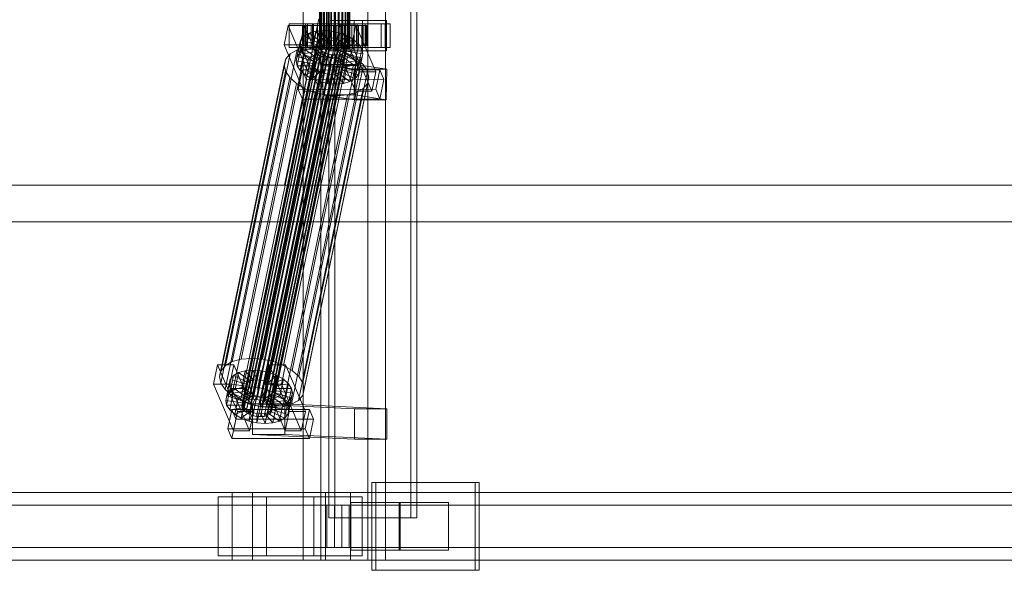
# Model space of a CAD drawing. Header units: millimetres. Extents: x -2233 to 61924, y -68080 to 6847.
# Tile 485 of 656: x 18068 to 18650, y -18456 to -18130. Entities that reach past the tile are written whole.
import ezdxf

# ---------------------------------------------------------------- set-up
doc = ezdxf.new("R2010")
doc.units = ezdxf.units.MM
doc.layers.add('superior_C02', color=7, linetype='Continuous', lineweight=0)

msp = doc.modelspace()

# ---------------------------------------------------------------- linework, layer by layer
at = {"layer": 'superior_C02'}
for p, q in [((18235.837, -17550), (18235.837, -18450)), ((18246.269, -18450), (18246.269, -17550)), ((18274.019, -18450), (18274.019, -17550)), ((18284.451, -17550), (18284.451, -18450)), ((18250.979, -17575), (18250.979, -18425)), ((18254.556, -18425), (18254.556, -17575)), ((18299.47, -18425), (18299.47, -17575)), ((18303.047, -17575), (18303.047, -18425)), ((18245.488, -18148), (18245.488, -17852)), ((18245.699, -18148), (18245.699, -17852)), ((18245.889, -18148), (18245.889, -17852)), ((18246.509, -18148), (18246.509, -17852)), ((18246.876, -18148), (18246.876, -17852)), ((18247.862, -18148), (18247.862, -17852)), ((18248.382, -18148), (18248.382, -17852)), ((18249.666, -18148), (18249.666, -17852)), ((18250.303, -18148), (18250.303, -17852)), ((18251.798, -18148), (18251.798, -17852)), ((18252.508, -18148), (18252.508, -17852)), ((18254.113, -18148), (18254.113, -17852)), ((18254.848, -18148), (18254.848, -17852)), ((18256.453, -18148), (18256.453, -17852)), ((18257.163, -18148), (18257.163, -17852)), ((18258.658, -18148), (18258.658, -17852)), ((18259.295, -18148), (18259.295, -17852)), ((18260.579, -18148), (18260.579, -17852)), ((18261.099, -18148), (18261.099, -17852)), ((18262.084, -18148), (18262.084, -17852)), ((18262.452, -18148), (18262.452, -17852)), ((18263.071, -17852), (18263.071, -18148)), ((18263.262, -18148), (18263.262, -17852)), ((18263.473, -18148), (18263.473, -17852)), ((18245.131, -18130), (18224.729, -18228.298)), ((18226.507, -18228.298), (18246.91, -18130)), ((18270.881, -18131), (18251.79, -18131)), ((18251.79, -18131), (18251.79, -18149)), ((18265.977, -18131), (18251.79, -18131)), ((18265.977, -18149), (18265.977, -18131)), ((18265.977, -18131), (18285.068, -18131)), ((18270.881, -18149), (18270.881, -18131)), ((18270.881, -18131), (18285.068, -18131)), ((18285.068, -18131), (18285.068, -18149)), ((18226.891, -18133.859), (18224.511, -18145.327)), ((18236.437, -18133.847), (18226.891, -18133.859)), ((18238.642, -18161.391), (18226.891, -18133.859)), ((18237.125, -18133), (18227.58, -18133)), ((18227.58, -18133), (18227.58, -18147)), ((18241.886, -18133), (18227.58, -18133)), ((18234.057, -18145.315), (18236.437, -18133.847)), ((18235.942, -18134), (18235.496, -18134)), ((18235.496, -18134), (18245.488, -18134)), ((18235.496, -18146), (18235.496, -18134)), ((18235.496, -18134), (18236.344, -18134)), ((18237.652, -18134), (18235.942, -18134)), ((18235.942, -18134), (18245.699, -18134)), ((18235.942, -18146), (18235.942, -18134)), ((18236.344, -18134), (18245.889, -18134)), ((18236.344, -18146), (18236.344, -18134)), ((18236.344, -18134), (18238.428, -18134)), ((18236.437, -18133.847), (18248.187, -18161.379)), ((18237.125, -18147), (18237.125, -18133)), ((18237.125, -18133), (18251.432, -18133)), ((18240.508, -18134), (18237.652, -18134)), ((18237.652, -18134), (18246.509, -18134)), ((18237.652, -18146), (18237.652, -18134)), ((18284.245, -18133), (18238.426, -18133)), ((18238.426, -18133), (18238.426, -18147)), ((18241.407, -18133), (18238.426, -18133)), ((18238.428, -18134), (18246.876, -18134)), ((18238.428, -18146), (18238.428, -18134)), ((18238.428, -18134), (18241.605, -18134)), ((18243.21, -18137.325), (18239.301, -18138.419)), ((18244.316, -18134), (18240.508, -18134)), ((18240.508, -18134), (18247.862, -18134)), ((18240.508, -18146), (18240.508, -18134)), ((18241.17, -18147.155), (18243.21, -18137.325)), ((18241.407, -18147), (18241.407, -18133)), ((18241.407, -18133), (18287.225, -18133)), ((18241.605, -18134), (18248.382, -18134)), ((18241.605, -18146), (18241.605, -18134)), ((18241.605, -18134), (18245.66, -18134)), ((18241.886, -18147), (18241.886, -18133)), ((18241.886, -18133), (18251.432, -18133)), ((18247.746, -18136.948), (18243.21, -18137.325)), ((18243.21, -18137.325), (18248.046, -18142.862)), ((18248.817, -18134), (18244.316, -18134)), ((18244.316, -18134), (18249.666, -18134)), ((18244.316, -18146), (18244.316, -18134)), ((18245.488, -18134), (18245.699, -18134)), ((18245.488, -18134), (18245.488, -18146)), ((18245.889, -18134), (18245.488, -18134)), ((18245.66, -18134), (18250.303, -18134)), ((18245.66, -18146), (18245.66, -18134)), ((18245.66, -18134), (18250.316, -18134)), ((18245.699, -18134), (18246.509, -18134)), ((18245.699, -18134), (18245.699, -18146)), ((18245.706, -18146.777), (18247.746, -18136.948)), ((18245.889, -18134), (18245.889, -18146)), ((18246.876, -18134), (18245.889, -18134)), ((18246.509, -18134), (18247.862, -18134)), ((18246.509, -18134), (18246.509, -18146)), ((18246.876, -18134), (18246.876, -18146)), ((18248.382, -18134), (18246.876, -18134)), ((18252.599, -18137.313), (18247.746, -18136.948)), ((18247.746, -18136.948), (18250.194, -18142.683)), ((18247.862, -18134), (18249.666, -18134)), ((18247.862, -18134), (18247.862, -18146)), ((18248.382, -18134), (18248.382, -18146)), ((18250.303, -18134), (18248.382, -18134)), ((18253.704, -18134), (18248.817, -18134)), ((18248.817, -18134), (18251.798, -18134)), ((18248.817, -18146), (18248.817, -18134)), ((18249.666, -18134), (18251.798, -18134)), ((18249.666, -18134), (18249.666, -18146)), ((18250.303, -18134), (18250.303, -18146)), ((18252.508, -18134), (18250.303, -18134)), ((18250.316, -18134), (18252.508, -18134)), ((18250.316, -18146), (18250.316, -18134)), ((18250.316, -18134), (18255.256, -18134)), ((18250.558, -18147.143), (18252.599, -18137.313)), ((18251.432, -18133), (18251.432, -18147)), ((18251.798, -18134), (18254.113, -18134)), ((18251.798, -18134), (18251.798, -18146)), ((18252.599, -18137.313), (18252.493, -18142.856)), ((18252.508, -18134), (18252.508, -18146)), ((18254.848, -18134), (18252.508, -18134)), ((18257.437, -18138.396), (18252.599, -18137.313)), ((18258.644, -18134), (18253.704, -18134)), ((18253.704, -18134), (18254.113, -18134)), ((18253.704, -18146), (18253.704, -18134)), ((18254.113, -18134), (18256.453, -18134)), ((18254.113, -18134), (18254.113, -18146)), ((18255.256, -18134), (18254.848, -18134)), ((18254.848, -18134), (18254.848, -18146)), ((18257.163, -18134), (18254.848, -18134)), ((18257.437, -18133.821), (18255.057, -18145.289)), ((18255.256, -18146), (18255.256, -18134)), ((18255.256, -18134), (18260.143, -18134)), ((18258.644, -18134), (18256.453, -18134)), ((18256.453, -18134), (18258.658, -18134)), ((18256.453, -18134), (18256.453, -18146)), ((18260.143, -18134), (18257.163, -18134)), ((18257.163, -18134), (18257.163, -18146)), ((18259.295, -18134), (18257.163, -18134)), ((18266.982, -18133.809), (18257.437, -18133.821)), ((18269.187, -18161.353), (18257.437, -18133.821)), ((18267.671, -18133), (18258.125, -18133)), ((18258.125, -18133), (18258.125, -18147)), ((18272.432, -18133), (18258.125, -18133)), ((18263.301, -18134), (18258.644, -18134)), ((18258.644, -18146), (18258.644, -18134)), ((18263.301, -18134), (18258.658, -18134)), ((18258.658, -18134), (18260.579, -18134)), ((18258.658, -18134), (18258.658, -18146)), ((18264.645, -18134), (18259.295, -18134)), ((18259.295, -18134), (18259.295, -18146)), ((18261.099, -18134), (18259.295, -18134)), ((18260.143, -18146), (18260.143, -18134)), ((18260.143, -18134), (18264.645, -18134)), ((18267.356, -18134), (18260.579, -18134)), ((18260.579, -18134), (18262.084, -18134)), ((18260.579, -18134), (18260.579, -18146)), ((18268.453, -18134), (18261.099, -18134)), ((18261.099, -18134), (18261.099, -18146)), ((18262.452, -18134), (18261.099, -18134)), ((18270.533, -18134), (18262.084, -18134)), ((18262.084, -18134), (18263.071, -18134)), ((18262.084, -18134), (18262.084, -18146)), ((18271.309, -18134), (18262.452, -18134)), ((18262.452, -18134), (18262.452, -18146)), ((18263.262, -18134), (18262.452, -18134)), ((18263.071, -18134), (18272.617, -18134)), ((18263.071, -18146), (18263.071, -18134)), ((18263.071, -18134), (18263.473, -18134)), ((18273.019, -18134), (18263.262, -18134)), ((18263.262, -18134), (18263.262, -18146)), ((18263.473, -18134), (18263.262, -18134)), ((18267.356, -18134), (18263.301, -18134)), ((18263.301, -18146), (18263.301, -18134)), ((18273.465, -18134), (18263.473, -18134)), ((18263.473, -18134), (18263.473, -18146)), ((18264.602, -18145.277), (18266.982, -18133.809)), ((18264.645, -18146), (18264.645, -18134)), ((18264.645, -18134), (18268.453, -18134)), ((18266.982, -18133.809), (18278.733, -18161.341)), ((18270.533, -18134), (18267.356, -18134)), ((18267.356, -18146), (18267.356, -18134)), ((18267.671, -18147), (18267.671, -18133)), ((18267.671, -18133), (18281.977, -18133)), ((18268.453, -18146), (18268.453, -18134)), ((18268.453, -18134), (18271.309, -18134)), ((18272.617, -18134), (18270.533, -18134)), ((18270.533, -18146), (18270.533, -18134)), ((18271.309, -18146), (18271.309, -18134)), ((18271.309, -18134), (18273.019, -18134)), ((18272.432, -18147), (18272.432, -18133)), ((18272.432, -18133), (18281.977, -18133)), ((18272.617, -18134), (18272.617, -18146)), ((18273.465, -18134), (18272.617, -18134)), ((18273.019, -18146), (18273.019, -18134)), ((18273.019, -18134), (18273.465, -18134)), ((18273.465, -18146), (18273.465, -18134)), ((18281.977, -18133), (18281.977, -18147)), ((18284.245, -18147), (18284.245, -18133)), ((18284.245, -18133), (18287.225, -18133)), ((18287.225, -18133), (18287.225, -18147)), ((18200.729, -18356.363), (18245.105, -18142.565)), ((18202.158, -18355.541), (18246.534, -18141.742)), ((18204.01, -18355.022), (18248.386, -18141.224)), ((18206.159, -18354.844), (18250.534, -18141.045)), ((18208.457, -18355.017), (18252.833, -18141.218)), ((18210.749, -18355.53), (18255.125, -18141.731)), ((18212.879, -18356.348), (18257.254, -18142.549)), ((18232.325, -18152.246), (18234.365, -18142.416)), ((18234.365, -18142.416), (18233.675, -18145.047)), ((18234.244, -18149.985), (18236.284, -18140.156)), ((18236.284, -18140.156), (18234.365, -18142.416)), ((18234.365, -18142.416), (18243.856, -18145.274)), ((18239.301, -18138.419), (18236.284, -18140.156)), ((18236.284, -18140.156), (18244.765, -18144.203)), ((18237.261, -18148.249), (18239.301, -18138.419)), ((18239.301, -18138.419), (18246.194, -18143.38)), ((18245.105, -18142.565), (18244.196, -18143.635)), ((18246.534, -18141.742), (18245.105, -18142.565)), ((18248.046, -18142.862), (18246.005, -18152.692)), ((18246.194, -18143.38), (18248.046, -18142.862)), ((18248.386, -18141.224), (18246.534, -18141.742)), ((18248.046, -18142.862), (18250.194, -18142.683)), ((18250.194, -18142.683), (18248.154, -18152.513)), ((18250.534, -18141.045), (18248.386, -18141.224)), ((18250.194, -18142.683), (18252.493, -18142.856)), ((18252.493, -18142.856), (18250.452, -18152.686)), ((18252.833, -18141.218), (18250.534, -18141.045)), ((18252.493, -18142.856), (18254.785, -18143.369)), ((18255.125, -18141.731), (18252.833, -18141.218)), ((18257.437, -18138.396), (18254.785, -18143.369)), ((18257.254, -18142.549), (18255.125, -18141.731)), ((18255.397, -18148.226), (18257.437, -18138.396)), ((18261.933, -18140.123), (18256.914, -18144.188)), ((18259.076, -18143.617), (18257.254, -18142.549)), ((18261.933, -18140.123), (18257.437, -18138.396)), ((18265.778, -18142.377), (18258.736, -18145.255)), ((18259.893, -18149.953), (18261.933, -18140.123)), ((18265.778, -18142.377), (18261.933, -18140.123)), ((18263.738, -18152.207), (18265.778, -18142.377)), ((18268.712, -18145.003), (18265.778, -18142.377)), ((18193.915, -18332.659), (18232.169, -18148.35)), ((18199.141, -18331.197), (18237.396, -18146.887)), ((18199.493, -18358.68), (18243.869, -18144.881)), ((18199.771, -18360.017), (18244.146, -18146.218)), ((18199.82, -18357.434), (18244.196, -18143.635)), ((18200.634, -18361.352), (18245.009, -18147.554)), ((18202.024, -18362.596), (18246.399, -18148.798)), ((18205.204, -18330.692), (18243.459, -18146.383)), ((18211.691, -18331.181), (18249.946, -18146.872)), ((18214.7, -18357.415), (18259.076, -18143.617)), ((18216.09, -18358.659), (18260.465, -18144.861)), ((18216.903, -18362.578), (18261.279, -18148.779)), ((18261.328, -18146.196), (18216.953, -18359.995)), ((18217.23, -18361.332), (18261.606, -18147.533)), ((18218.16, -18332.629), (18256.415, -18148.32)), ((18224.511, -18145.327), (18234.057, -18145.315)), ((18224.511, -18145.327), (18236.262, -18172.859)), ((18227.58, -18147), (18237.125, -18147)), ((18227.58, -18147), (18241.886, -18147)), ((18232.169, -18148.35), (18228.136, -18150.672)), ((18231.635, -18154.877), (18233.675, -18145.047)), ((18237.396, -18146.887), (18232.169, -18148.35)), ((18232.221, -18157.698), (18234.261, -18147.868)), ((18233.675, -18145.047), (18243.529, -18146.52)), ((18233.675, -18145.047), (18234.261, -18147.868)), ((18245.807, -18172.847), (18234.057, -18145.315)), ((18234.244, -18149.985), (18237.261, -18148.249)), ((18234.261, -18147.868), (18243.806, -18147.856)), ((18234.261, -18147.868), (18236.083, -18150.688)), ((18245.488, -18146), (18235.496, -18146)), ((18235.496, -18146), (18235.942, -18146)), ((18236.344, -18146), (18235.496, -18146)), ((18245.699, -18146), (18235.942, -18146)), ((18235.942, -18146), (18237.652, -18146)), ((18245.889, -18146), (18236.344, -18146)), ((18238.428, -18146), (18236.344, -18146)), ((18251.432, -18147), (18237.125, -18147)), ((18237.261, -18148.249), (18241.17, -18147.155)), ((18244.154, -18153.21), (18237.261, -18148.249)), ((18243.459, -18146.383), (18237.396, -18146.887)), ((18246.509, -18146), (18237.652, -18146)), ((18237.652, -18146), (18240.508, -18146)), ((18238.426, -18147), (18284.245, -18147)), ((18238.426, -18147), (18241.407, -18147)), ((18246.876, -18146), (18238.428, -18146)), ((18241.605, -18146), (18238.428, -18146)), ((18247.862, -18146), (18240.508, -18146)), ((18240.508, -18146), (18244.316, -18146)), ((18241.17, -18147.155), (18245.706, -18146.777)), ((18246.005, -18152.692), (18241.17, -18147.155)), ((18287.225, -18147), (18241.407, -18147)), ((18243.529, -18146.52), (18241.489, -18156.35)), ((18248.382, -18146), (18241.605, -18146)), ((18245.66, -18146), (18241.605, -18146)), ((18243.806, -18147.856), (18241.766, -18157.686)), ((18243.856, -18145.274), (18241.815, -18155.103)), ((18251.432, -18147), (18241.886, -18147)), ((18244.765, -18144.203), (18242.724, -18154.033)), ((18249.946, -18146.872), (18243.459, -18146.383)), ((18243.529, -18146.52), (18243.856, -18145.274)), ((18243.806, -18147.856), (18243.529, -18146.52)), ((18244.669, -18149.192), (18243.806, -18147.856)), ((18243.856, -18145.274), (18244.765, -18144.203)), ((18244.196, -18143.635), (18243.869, -18144.881)), ((18243.869, -18144.881), (18244.146, -18146.218)), ((18244.146, -18146.218), (18245.009, -18147.554)), ((18246.194, -18143.38), (18244.154, -18153.21)), ((18249.666, -18146), (18244.316, -18146)), ((18244.316, -18146), (18248.817, -18146)), ((18244.765, -18144.203), (18246.194, -18143.38)), ((18245.009, -18147.554), (18246.399, -18148.798)), ((18245.699, -18146), (18245.488, -18146)), ((18245.488, -18146), (18245.889, -18146)), ((18245.889, -18148), (18245.488, -18148)), ((18245.488, -18148), (18245.699, -18148)), ((18250.303, -18146), (18245.66, -18146)), ((18250.316, -18146), (18245.66, -18146)), ((18246.509, -18146), (18245.699, -18146)), ((18245.699, -18148), (18246.509, -18148)), ((18248.154, -18152.513), (18245.706, -18146.777)), ((18245.706, -18146.777), (18250.558, -18147.143)), ((18245.889, -18146), (18246.876, -18146)), ((18246.876, -18148), (18245.889, -18148)), ((18246.399, -18148.798), (18248.221, -18149.865)), ((18247.862, -18146), (18246.509, -18146)), ((18246.509, -18148), (18247.862, -18148)), ((18246.876, -18146), (18248.382, -18146)), ((18248.382, -18148), (18246.876, -18148)), ((18249.666, -18146), (18247.862, -18146)), ((18247.862, -18148), (18249.666, -18148)), ((18248.382, -18146), (18250.303, -18146)), ((18250.303, -18148), (18248.382, -18148)), ((18251.798, -18146), (18248.817, -18146)), ((18248.817, -18146), (18253.704, -18146)), ((18251.798, -18146), (18249.666, -18146)), ((18249.666, -18148), (18251.798, -18148)), ((18256.415, -18148.32), (18249.946, -18146.872)), ((18250.303, -18146), (18252.508, -18146)), ((18252.508, -18148), (18250.303, -18148)), ((18252.508, -18146), (18250.316, -18146)), ((18255.256, -18146), (18250.316, -18146)), ((18250.452, -18152.686), (18250.558, -18147.143)), ((18250.558, -18147.143), (18255.397, -18148.226)), ((18254.113, -18146), (18251.798, -18146)), ((18251.798, -18148), (18254.113, -18148)), ((18252.508, -18146), (18254.848, -18146)), ((18254.848, -18148), (18252.508, -18148)), ((18254.785, -18143.369), (18252.744, -18153.199)), ((18252.744, -18153.199), (18255.397, -18148.226)), ((18254.113, -18146), (18253.704, -18146)), ((18253.704, -18146), (18258.644, -18146)), ((18256.453, -18146), (18254.113, -18146)), ((18254.113, -18148), (18256.453, -18148)), ((18254.785, -18143.369), (18256.914, -18144.188)), ((18254.848, -18146), (18255.256, -18146)), ((18254.848, -18146), (18257.163, -18146)), ((18257.163, -18148), (18254.848, -18148)), ((18256.914, -18144.188), (18254.874, -18154.017)), ((18255.057, -18145.289), (18264.602, -18145.277)), ((18255.057, -18145.289), (18266.807, -18172.821)), ((18260.143, -18146), (18255.256, -18146)), ((18255.397, -18148.226), (18259.893, -18149.953)), ((18262.424, -18150.629), (18256.415, -18148.32)), ((18258.658, -18146), (18256.453, -18146)), ((18256.453, -18146), (18258.644, -18146)), ((18256.453, -18148), (18258.658, -18148)), ((18258.736, -18145.255), (18256.695, -18155.085)), ((18256.914, -18144.188), (18258.736, -18145.255)), ((18257.163, -18146), (18260.143, -18146)), ((18257.163, -18146), (18259.295, -18146)), ((18259.295, -18148), (18257.163, -18148)), ((18260.125, -18146.499), (18258.085, -18156.329)), ((18258.125, -18147), (18267.671, -18147)), ((18258.125, -18147), (18272.432, -18147)), ((18258.644, -18146), (18263.301, -18146)), ((18260.579, -18146), (18258.658, -18146)), ((18258.658, -18146), (18263.301, -18146)), ((18258.658, -18148), (18260.579, -18148)), ((18258.736, -18145.255), (18260.125, -18146.499)), ((18258.948, -18157.665), (18260.988, -18147.835)), ((18260.465, -18144.861), (18259.076, -18143.617)), ((18259.295, -18146), (18264.645, -18146)), ((18259.295, -18146), (18261.099, -18146)), ((18261.099, -18148), (18259.295, -18148)), ((18268.712, -18145.003), (18260.125, -18146.499)), ((18260.125, -18146.499), (18260.988, -18147.835)), ((18264.645, -18146), (18260.143, -18146)), ((18260.37, -18149.85), (18261.279, -18148.779)), ((18261.328, -18146.196), (18260.465, -18144.861)), ((18262.084, -18146), (18260.579, -18146)), ((18260.579, -18146), (18267.356, -18146)), ((18260.579, -18148), (18262.084, -18148)), ((18260.988, -18147.835), (18270.534, -18147.823)), ((18260.988, -18147.835), (18261.266, -18149.171)), ((18261.099, -18146), (18268.453, -18146)), ((18261.099, -18146), (18262.452, -18146)), ((18262.452, -18148), (18261.099, -18148)), ((18261.279, -18148.779), (18261.606, -18147.533)), ((18261.606, -18147.533), (18261.328, -18146.196)), ((18263.071, -18146), (18262.084, -18146)), ((18262.084, -18146), (18270.533, -18146)), ((18262.084, -18148), (18263.071, -18148)), ((18262.452, -18146), (18271.309, -18146)), ((18262.452, -18146), (18263.262, -18146)), ((18263.262, -18148), (18262.452, -18148)), ((18272.617, -18146), (18263.071, -18146)), ((18263.473, -18146), (18263.071, -18146)), ((18263.071, -18148), (18263.473, -18148)), ((18263.262, -18146), (18273.019, -18146)), ((18263.262, -18146), (18263.473, -18146)), ((18263.473, -18148), (18263.262, -18148)), ((18263.301, -18146), (18267.356, -18146)), ((18263.473, -18146), (18273.465, -18146)), ((18276.353, -18172.809), (18264.602, -18145.277)), ((18268.453, -18146), (18264.645, -18146)), ((18266.672, -18154.833), (18268.712, -18145.003)), ((18267.356, -18146), (18270.533, -18146)), ((18281.977, -18147), (18267.671, -18147)), ((18271.309, -18146), (18268.453, -18146)), ((18270.534, -18147.823), (18268.494, -18157.653)), ((18270.534, -18147.823), (18268.712, -18145.003)), ((18270.533, -18146), (18272.617, -18146)), ((18271.12, -18150.644), (18270.534, -18147.823)), ((18273.019, -18146), (18271.309, -18146)), ((18281.977, -18147), (18272.432, -18147)), ((18272.617, -18146), (18273.465, -18146)), ((18273.465, -18146), (18273.019, -18146)), ((18287.225, -18147), (18284.245, -18147)), ((18187.316, -18338.003), (18225.571, -18153.694)), ((18189.881, -18334.981), (18228.136, -18150.672)), ((18203.845, -18363.664), (18248.221, -18149.865)), ((18205.974, -18364.482), (18250.35, -18150.683)), ((18208.267, -18364.995), (18252.642, -18151.196)), ((18210.565, -18365.168), (18254.941, -18151.369)), ((18212.714, -18364.989), (18257.089, -18151.191)), ((18214.565, -18364.471), (18258.941, -18150.672)), ((18215.995, -18363.648), (18260.37, -18149.85)), ((18224.17, -18334.938), (18262.424, -18150.629)), ((18225.571, -18153.694), (18224.648, -18157.211)), ((18228.136, -18150.672), (18225.571, -18153.694)), ((18229.311, -18337.95), (18267.565, -18153.641)), ((18231.635, -18154.877), (18232.325, -18152.246)), ((18232.325, -18152.246), (18234.244, -18149.985)), ((18241.815, -18155.103), (18232.325, -18152.246)), ((18234.042, -18160.518), (18236.083, -18150.688)), ((18242.724, -18154.033), (18234.244, -18149.985)), ((18236.083, -18150.688), (18244.669, -18149.192)), ((18236.083, -18150.688), (18239.016, -18153.314)), ((18236.976, -18163.144), (18239.016, -18153.314)), ((18239.016, -18153.314), (18246.059, -18150.436)), ((18239.016, -18153.314), (18242.862, -18155.567)), ((18242.724, -18154.033), (18241.815, -18155.103)), ((18244.669, -18149.192), (18242.629, -18159.022)), ((18244.154, -18153.21), (18242.724, -18154.033)), ((18242.862, -18155.567), (18247.881, -18151.503)), ((18246.059, -18150.436), (18244.019, -18160.266)), ((18246.005, -18152.692), (18244.154, -18153.21)), ((18246.059, -18150.436), (18244.669, -18149.192)), ((18247.881, -18151.503), (18245.84, -18161.333)), ((18248.154, -18152.513), (18246.005, -18152.692)), ((18247.881, -18151.503), (18246.059, -18150.436)), ((18247.357, -18157.295), (18250.01, -18152.321)), ((18250.01, -18152.321), (18247.881, -18151.503)), ((18250.01, -18152.321), (18247.97, -18162.151)), ((18250.452, -18152.686), (18248.154, -18152.513)), ((18248.221, -18149.865), (18250.35, -18150.683)), ((18252.302, -18152.835), (18250.01, -18152.321)), ((18252.302, -18152.835), (18250.262, -18162.664)), ((18250.35, -18150.683), (18252.642, -18151.196)), ((18252.744, -18153.199), (18250.452, -18152.686)), ((18251.79, -18149), (18270.881, -18149)), ((18265.977, -18149), (18251.79, -18149)), ((18252.196, -18158.378), (18252.302, -18152.835)), ((18254.601, -18153.008), (18252.302, -18152.835)), ((18254.601, -18153.008), (18252.56, -18162.837)), ((18252.642, -18151.196), (18254.941, -18151.369)), ((18254.874, -18154.017), (18252.744, -18153.199)), ((18256.749, -18152.829), (18254.601, -18153.008)), ((18257.049, -18158.743), (18254.601, -18153.008)), ((18256.749, -18152.829), (18254.709, -18162.659)), ((18254.874, -18154.017), (18259.893, -18149.953)), ((18256.695, -18155.085), (18254.874, -18154.017)), ((18254.941, -18151.369), (18257.089, -18151.191)), ((18258.601, -18152.311), (18256.561, -18162.14)), ((18256.695, -18155.085), (18263.738, -18152.207)), ((18258.601, -18152.311), (18256.749, -18152.829)), ((18261.584, -18158.366), (18256.749, -18152.829)), ((18257.089, -18151.191), (18258.941, -18150.672)), ((18260.03, -18151.488), (18257.99, -18161.318)), ((18260.03, -18151.488), (18258.601, -18152.311)), ((18265.494, -18157.272), (18258.601, -18152.311)), ((18260.939, -18150.417), (18258.899, -18160.247)), ((18258.941, -18150.672), (18260.37, -18149.85)), ((18261.266, -18149.171), (18259.226, -18159.001)), ((18259.893, -18149.953), (18263.738, -18152.207)), ((18260.939, -18150.417), (18260.03, -18151.488)), ((18268.511, -18155.535), (18260.03, -18151.488)), ((18261.266, -18149.171), (18260.939, -18150.417)), ((18270.43, -18153.275), (18260.939, -18150.417)), ((18271.12, -18150.644), (18261.266, -18149.171)), ((18267.565, -18153.641), (18262.424, -18150.629)), ((18263.738, -18152.207), (18266.672, -18154.833)), ((18285.068, -18149), (18265.977, -18149)), ((18271.487, -18157.152), (18267.565, -18153.641)), ((18268.389, -18163.105), (18270.43, -18153.275)), ((18268.511, -18155.535), (18270.43, -18153.275)), ((18269.079, -18160.474), (18271.12, -18150.644)), ((18270.43, -18153.275), (18271.12, -18150.644)), ((18285.068, -18149), (18270.881, -18149)), ((18186.394, -18341.52), (18224.648, -18157.211)), ((18224.648, -18157.211), (18225.431, -18160.982)), ((18241.489, -18156.35), (18231.635, -18154.877)), ((18232.221, -18157.698), (18231.635, -18154.877)), ((18241.766, -18157.686), (18232.221, -18157.698)), ((18234.042, -18160.518), (18232.221, -18157.698)), ((18235.289, -18160.247), (18232.908, -18171.715)), ((18233.232, -18341.461), (18271.487, -18157.152)), ((18242.629, -18159.022), (18234.042, -18160.518)), ((18236.976, -18163.144), (18234.042, -18160.518)), ((18281.107, -18160.19), (18235.289, -18160.247)), ((18237.737, -18165.983), (18235.289, -18160.247)), ((18244.019, -18160.266), (18236.976, -18163.144)), ((18240.822, -18165.397), (18242.862, -18155.567)), ((18241.815, -18155.103), (18241.489, -18156.35)), ((18241.489, -18156.35), (18241.766, -18157.686)), ((18241.766, -18157.686), (18242.629, -18159.022)), ((18242.629, -18159.022), (18244.019, -18160.266)), ((18242.862, -18155.567), (18247.357, -18157.295)), ((18244.019, -18160.266), (18245.84, -18161.333)), ((18245.317, -18167.125), (18247.357, -18157.295)), ((18247.586, -18156.962), (18247.339, -18174.943)), ((18247.357, -18157.295), (18252.196, -18158.378)), ((18266.677, -18156.962), (18247.586, -18156.962)), ((18266.095, -18159.83), (18247.586, -18156.962)), ((18250.156, -18168.208), (18252.196, -18158.378)), ((18252.196, -18158.378), (18257.049, -18158.743)), ((18255.008, -18168.573), (18257.049, -18158.743)), ((18258.085, -18156.329), (18256.695, -18155.085)), ((18257.049, -18158.743), (18261.584, -18158.366)), ((18257.99, -18161.318), (18258.899, -18160.247)), ((18258.085, -18156.329), (18266.672, -18154.833)), ((18258.948, -18157.665), (18258.085, -18156.329)), ((18258.899, -18160.247), (18259.226, -18159.001)), ((18258.899, -18160.247), (18268.389, -18163.105)), ((18268.494, -18157.653), (18258.948, -18157.665)), ((18259.226, -18159.001), (18258.948, -18157.665)), ((18259.226, -18159.001), (18269.079, -18160.474)), ((18259.544, -18168.196), (18261.584, -18158.366)), ((18261.584, -18158.366), (18265.494, -18157.272)), ((18263.453, -18167.102), (18265.494, -18157.272)), ((18265.494, -18157.272), (18268.511, -18155.535)), ((18265.848, -18177.811), (18266.095, -18159.83)), ((18266.095, -18159.83), (18285.186, -18159.83)), ((18266.429, -18174.943), (18266.677, -18156.962)), ((18266.47, -18165.365), (18268.511, -18155.535)), ((18266.672, -18154.833), (18268.494, -18157.653)), ((18266.677, -18156.962), (18285.186, -18159.83)), ((18269.079, -18160.474), (18268.389, -18163.105)), ((18268.494, -18157.653), (18269.079, -18160.474)), ((18273.923, -18160.922), (18271.487, -18157.152)), ((18278.727, -18171.658), (18281.107, -18160.19)), ((18281.107, -18160.19), (18283.555, -18165.926)), ((18285.186, -18159.83), (18284.938, -18177.811)), ((18187.177, -18345.291), (18225.431, -18160.982)), ((18189.612, -18349.061), (18227.867, -18164.752)), ((18225.431, -18160.982), (18227.867, -18164.752)), ((18227.867, -18164.752), (18231.789, -18168.263)), ((18235.356, -18177.451), (18237.737, -18165.983)), ((18273.923, -18160.922), (18235.668, -18345.231)), ((18236.262, -18172.859), (18238.642, -18161.391)), ((18236.451, -18349.002), (18274.706, -18164.693)), ((18240.822, -18165.397), (18236.976, -18163.144)), ((18237.737, -18165.983), (18283.555, -18165.926)), ((18238.642, -18161.391), (18248.187, -18161.379)), ((18245.84, -18161.333), (18240.822, -18165.397)), ((18245.317, -18167.125), (18240.822, -18165.397)), ((18247.97, -18162.151), (18245.317, -18167.125)), ((18248.187, -18161.379), (18245.807, -18172.847)), ((18245.84, -18161.333), (18247.97, -18162.151)), ((18247.97, -18162.151), (18250.262, -18162.664)), ((18250.262, -18162.664), (18250.156, -18168.208)), ((18250.262, -18162.664), (18252.56, -18162.837)), ((18252.56, -18162.837), (18254.709, -18162.659)), ((18252.56, -18162.837), (18255.008, -18168.573)), ((18254.709, -18162.659), (18256.561, -18162.14)), ((18254.709, -18162.659), (18259.544, -18168.196)), ((18256.561, -18162.14), (18257.99, -18161.318)), ((18256.561, -18162.14), (18263.453, -18167.102)), ((18257.99, -18161.318), (18266.47, -18165.365)), ((18266.47, -18165.365), (18263.453, -18167.102)), ((18268.389, -18163.105), (18266.47, -18165.365)), ((18266.807, -18172.821), (18269.187, -18161.353)), ((18269.187, -18161.353), (18278.733, -18161.341)), ((18273.783, -18168.21), (18274.706, -18164.693)), ((18274.706, -18164.693), (18273.923, -18160.922)), ((18278.733, -18161.341), (18276.353, -18172.809)), ((18283.555, -18165.926), (18281.175, -18177.394)), ((18193.534, -18352.572), (18231.789, -18168.263)), ((18198.675, -18355.584), (18236.93, -18171.275)), ((18231.789, -18168.263), (18236.93, -18171.275)), ((18232.908, -18171.715), (18278.727, -18171.658)), ((18232.908, -18171.715), (18235.356, -18177.451)), ((18232.963, -18355.541), (18271.218, -18171.232)), ((18235.529, -18352.519), (18273.783, -18168.21)), ((18236.93, -18171.275), (18242.939, -18173.584)), ((18250.156, -18168.208), (18245.317, -18167.125)), ((18255.008, -18168.573), (18250.156, -18168.208)), ((18259.544, -18168.196), (18255.008, -18168.573)), ((18263.453, -18167.102), (18259.544, -18168.196)), ((18267.185, -18173.554), (18271.218, -18171.232)), ((18271.218, -18171.232), (18273.783, -18168.21)), ((18281.175, -18177.394), (18278.727, -18171.658)), ((18204.684, -18357.893), (18242.939, -18173.584)), ((18211.153, -18359.341), (18249.408, -18175.032)), ((18217.64, -18359.83), (18255.895, -18175.521)), ((18223.704, -18359.326), (18261.958, -18175.016)), ((18228.93, -18357.863), (18267.185, -18173.554)), ((18281.175, -18177.394), (18235.356, -18177.451)), ((18245.807, -18172.847), (18236.262, -18172.859)), ((18242.939, -18173.584), (18249.408, -18175.032)), ((18247.339, -18174.943), (18266.429, -18174.943)), ((18265.848, -18177.811), (18247.339, -18174.943)), ((18249.408, -18175.032), (18255.895, -18175.521)), ((18255.895, -18175.521), (18261.958, -18175.016)), ((18261.958, -18175.016), (18267.185, -18173.554)), ((18284.938, -18177.811), (18265.848, -18177.811)), ((18284.938, -18177.811), (18266.429, -18174.943)), ((18276.353, -18172.809), (18266.807, -18172.821)), ((18224.729, -18228.298), (17288.772, -18228.298)), ((17290.55, -18228.298), (18226.507, -18228.298)), ((18224.729, -18228.298), (18226.507, -18228.298)), ((19160.686, -18228.298), (18224.729, -18228.298)), ((18226.507, -18228.298), (19162.465, -18228.298)), ((24634.01, -18250), (15575.415, -18250)), ((15576.913, -18250), (24635.508, -18250)), ((18185.236, -18334.551), (18182.856, -18346.02)), ((18194.782, -18334.539), (18185.236, -18334.551)), ((18196.987, -18362.083), (18185.236, -18334.551)), ((18187.316, -18338.003), (18189.881, -18334.981)), ((18189.881, -18334.981), (18193.915, -18332.659)), ((18192.401, -18346.008), (18194.782, -18334.539)), ((18193.915, -18332.659), (18199.141, -18331.197)), ((18194.782, -18334.539), (18206.532, -18362.071)), ((18199.141, -18331.197), (18205.204, -18330.692)), ((18205.204, -18330.692), (18211.691, -18331.181)), ((18211.691, -18331.181), (18218.16, -18332.629)), ((18215.782, -18334.513), (18213.401, -18345.981)), ((18225.327, -18334.501), (18215.782, -18334.513)), ((18227.532, -18362.045), (18215.782, -18334.513)), ((18218.16, -18332.629), (18224.17, -18334.938)), ((18222.947, -18345.969), (18225.327, -18334.501)), ((18224.17, -18334.938), (18229.311, -18337.95)), ((18225.327, -18334.501), (18237.078, -18362.033)), ((18186.394, -18341.52), (18187.316, -18338.003)), ((18192.589, -18350.678), (18194.629, -18340.848)), ((18194.629, -18340.848), (18192.71, -18343.108)), ((18197.646, -18339.111), (18194.629, -18340.848)), ((18194.629, -18340.848), (18203.11, -18344.895)), ((18195.606, -18348.941), (18197.646, -18339.111)), ((18201.555, -18338.017), (18197.646, -18339.111)), ((18197.646, -18339.111), (18204.539, -18344.073)), ((18199.515, -18347.847), (18201.555, -18338.017)), ((18206.091, -18337.64), (18201.555, -18338.017)), ((18201.555, -18338.017), (18206.391, -18343.554)), ((18204.051, -18347.47), (18206.091, -18337.64)), ((18210.943, -18338.005), (18206.091, -18337.64)), ((18206.091, -18337.64), (18208.539, -18343.376)), ((18208.903, -18347.835), (18210.943, -18338.005)), ((18210.943, -18338.005), (18210.838, -18343.549)), ((18215.782, -18339.088), (18210.943, -18338.005)), ((18215.782, -18339.088), (18213.13, -18344.062)), ((18213.742, -18348.918), (18215.782, -18339.088)), ((18220.278, -18340.816), (18215.259, -18344.88)), ((18220.278, -18340.816), (18215.782, -18339.088)), ((18218.237, -18350.645), (18220.278, -18340.816)), ((18224.123, -18343.069), (18220.278, -18340.816)), ((18229.311, -18337.95), (18233.232, -18341.461)), ((18182.856, -18346.02), (18192.401, -18346.008)), ((18182.856, -18346.02), (18194.606, -18373.551)), ((18187.177, -18345.291), (18186.394, -18341.52)), ((18189.612, -18349.061), (18187.177, -18345.291)), ((18189.98, -18355.569), (18192.02, -18345.739)), ((18190.67, -18352.938), (18192.71, -18343.108)), ((18192.71, -18343.108), (18192.02, -18345.739)), ((18192.02, -18345.739), (18201.874, -18347.212)), ((18192.02, -18345.739), (18192.606, -18348.56)), ((18204.152, -18373.539), (18192.401, -18346.008)), ((18192.71, -18343.108), (18202.201, -18345.966)), ((18202.201, -18345.966), (18200.16, -18355.796)), ((18203.11, -18344.895), (18201.069, -18354.725)), ((18201.874, -18347.212), (18202.201, -18345.966)), ((18202.201, -18345.966), (18203.11, -18344.895)), ((18204.539, -18344.073), (18202.498, -18353.902)), ((18203.11, -18344.895), (18204.539, -18344.073)), ((18206.391, -18343.554), (18204.35, -18353.384)), ((18204.539, -18344.073), (18206.391, -18343.554)), ((18206.391, -18343.554), (18208.539, -18343.376)), ((18208.539, -18343.376), (18206.499, -18353.205)), ((18208.539, -18343.376), (18210.838, -18343.549)), ((18210.838, -18343.549), (18208.797, -18353.378)), ((18210.838, -18343.549), (18213.13, -18344.062)), ((18213.13, -18344.062), (18211.089, -18353.892)), ((18213.13, -18344.062), (18215.259, -18344.88)), ((18215.259, -18344.88), (18213.219, -18354.71)), ((18213.401, -18345.981), (18222.947, -18345.969)), ((18213.401, -18345.981), (18225.152, -18373.513)), ((18217.081, -18345.947), (18215.04, -18355.777)), ((18215.259, -18344.88), (18217.081, -18345.947)), ((18224.123, -18343.069), (18217.081, -18345.947)), ((18217.081, -18345.947), (18218.47, -18347.191)), ((18227.057, -18345.695), (18218.47, -18347.191)), ((18222.083, -18352.899), (18224.123, -18343.069)), ((18234.698, -18373.501), (18222.947, -18345.969)), ((18227.057, -18345.695), (18224.123, -18343.069)), ((18225.017, -18355.525), (18227.057, -18345.695)), ((18228.879, -18348.515), (18227.057, -18345.695)), ((18233.232, -18341.461), (18235.668, -18345.231)), ((18235.668, -18345.231), (18236.451, -18349.002)), ((18193.534, -18352.572), (18189.612, -18349.061)), ((18190.566, -18358.39), (18192.606, -18348.56)), ((18190.67, -18352.938), (18192.589, -18350.678)), ((18192.387, -18361.21), (18194.428, -18351.38)), ((18192.589, -18350.678), (18195.606, -18348.941)), ((18201.069, -18354.725), (18192.589, -18350.678)), ((18192.606, -18348.56), (18202.151, -18348.548)), ((18192.606, -18348.56), (18194.428, -18351.38)), ((18198.675, -18355.584), (18193.534, -18352.572)), ((18194.428, -18351.38), (18203.014, -18349.884)), ((18194.428, -18351.38), (18197.361, -18354.006)), ((18195.606, -18348.941), (18199.515, -18347.847)), ((18202.498, -18353.902), (18195.606, -18348.941)), ((18197.361, -18354.006), (18204.404, -18351.128)), ((18199.515, -18347.847), (18204.051, -18347.47)), ((18204.35, -18353.384), (18199.515, -18347.847)), ((18201.874, -18347.212), (18199.833, -18357.042)), ((18202.151, -18348.548), (18200.111, -18358.378)), ((18203.014, -18349.884), (18200.974, -18359.714)), ((18201.207, -18356.26), (18206.225, -18352.196)), ((18202.151, -18348.548), (18201.874, -18347.212)), ((18203.014, -18349.884), (18202.151, -18348.548)), ((18204.404, -18351.128), (18202.364, -18360.958)), ((18204.404, -18351.128), (18203.014, -18349.884)), ((18206.499, -18353.205), (18204.051, -18347.47)), ((18204.051, -18347.47), (18208.903, -18347.835)), ((18206.225, -18352.196), (18204.185, -18362.025)), ((18206.225, -18352.196), (18204.404, -18351.128)), ((18208.355, -18353.014), (18206.225, -18352.196)), ((18208.797, -18353.378), (18208.903, -18347.835)), ((18208.903, -18347.835), (18213.742, -18348.918)), ((18211.089, -18353.892), (18213.742, -18348.918)), ((18213.219, -18354.71), (18218.237, -18350.645)), ((18213.742, -18348.918), (18218.237, -18350.645)), ((18218.375, -18352.18), (18216.335, -18362.01)), ((18218.47, -18347.191), (18216.43, -18357.021)), ((18218.375, -18352.18), (18216.946, -18353.003)), ((18219.284, -18351.109), (18217.244, -18360.939)), ((18217.293, -18358.357), (18219.333, -18348.527)), ((18219.611, -18349.863), (18217.57, -18359.693)), ((18218.237, -18350.645), (18222.083, -18352.899)), ((18219.284, -18351.109), (18218.375, -18352.18)), ((18226.856, -18356.228), (18218.375, -18352.18)), ((18218.47, -18347.191), (18219.333, -18348.527)), ((18219.611, -18349.863), (18219.284, -18351.109)), ((18228.774, -18353.967), (18219.284, -18351.109)), ((18219.333, -18348.527), (18228.879, -18348.515)), ((18219.333, -18348.527), (18219.611, -18349.863)), ((18229.464, -18351.336), (18219.611, -18349.863)), ((18228.879, -18348.515), (18226.838, -18358.345)), ((18227.424, -18361.166), (18229.464, -18351.336)), ((18228.774, -18353.967), (18229.464, -18351.336)), ((18229.464, -18351.336), (18228.879, -18348.515)), ((18235.529, -18352.519), (18232.963, -18355.541)), ((18236.451, -18349.002), (18235.529, -18352.519)), ((18189.98, -18355.569), (18190.67, -18352.938)), ((18199.833, -18357.042), (18189.98, -18355.569)), ((18190.566, -18358.39), (18189.98, -18355.569)), ((18200.111, -18358.378), (18190.566, -18358.39)), ((18192.387, -18361.21), (18190.566, -18358.39)), ((18200.16, -18355.796), (18190.67, -18352.938)), ((18195.321, -18363.836), (18197.361, -18354.006)), ((18197.361, -18354.006), (18201.207, -18356.26)), ((18204.684, -18357.893), (18198.675, -18355.584)), ((18199.166, -18366.09), (18201.207, -18356.26)), ((18199.493, -18358.68), (18199.82, -18357.434)), ((18199.82, -18357.434), (18200.729, -18356.363)), ((18200.16, -18355.796), (18199.833, -18357.042)), ((18199.833, -18357.042), (18200.111, -18358.378)), ((18200.111, -18358.378), (18200.974, -18359.714)), ((18201.069, -18354.725), (18200.16, -18355.796)), ((18200.729, -18356.363), (18202.158, -18355.541)), ((18202.498, -18353.902), (18201.069, -18354.725)), ((18201.207, -18356.26), (18205.702, -18357.987)), ((18202.158, -18355.541), (18204.01, -18355.022)), ((18204.35, -18353.384), (18202.498, -18353.902)), ((18203.662, -18367.817), (18205.702, -18357.987)), ((18204.01, -18355.022), (18206.159, -18354.844)), ((18206.499, -18353.205), (18204.35, -18353.384)), ((18211.153, -18359.341), (18204.684, -18357.893)), ((18205.702, -18357.987), (18208.355, -18353.014)), ((18205.702, -18357.987), (18210.541, -18359.07)), ((18205.845, -18357.646), (18205.769, -18375.644)), ((18224.936, -18357.646), (18205.845, -18357.646)), ((18266.238, -18360.514), (18205.845, -18357.646)), ((18206.159, -18354.844), (18208.457, -18355.017)), ((18208.355, -18353.014), (18206.315, -18362.843)), ((18208.797, -18353.378), (18206.499, -18353.205)), ((18210.647, -18353.527), (18208.355, -18353.014)), ((18208.457, -18355.017), (18210.749, -18355.53)), ((18210.647, -18353.527), (18208.607, -18363.357)), ((18211.089, -18353.892), (18208.797, -18353.378)), ((18210.541, -18359.07), (18210.647, -18353.527)), ((18212.945, -18353.7), (18210.647, -18353.527)), ((18210.749, -18355.53), (18212.879, -18356.348)), ((18212.945, -18353.7), (18210.905, -18363.53)), ((18213.219, -18354.71), (18211.089, -18353.892)), ((18212.879, -18356.348), (18214.7, -18357.415)), ((18215.094, -18353.521), (18212.945, -18353.7)), ((18215.393, -18359.436), (18212.945, -18353.7)), ((18215.094, -18353.521), (18213.054, -18363.351)), ((18215.04, -18355.777), (18213.219, -18354.71)), ((18214.7, -18357.415), (18216.09, -18358.659)), ((18216.946, -18353.003), (18214.905, -18362.833)), ((18215.04, -18355.777), (18222.083, -18352.899)), ((18216.43, -18357.021), (18215.04, -18355.777)), ((18216.946, -18353.003), (18215.094, -18353.521)), ((18219.929, -18359.058), (18215.094, -18353.521)), ((18216.43, -18357.021), (18225.017, -18355.525)), ((18217.293, -18358.357), (18216.43, -18357.021)), ((18223.839, -18357.964), (18216.946, -18353.003)), ((18226.838, -18358.345), (18217.293, -18358.357)), ((18217.57, -18359.693), (18217.293, -18358.357)), ((18219.929, -18359.058), (18223.839, -18357.964)), ((18221.798, -18367.794), (18223.839, -18357.964)), ((18222.083, -18352.899), (18225.017, -18355.525)), ((18228.93, -18357.863), (18223.704, -18359.326)), ((18223.839, -18357.964), (18226.856, -18356.228)), ((18224.815, -18366.057), (18226.856, -18356.228)), ((18224.86, -18375.644), (18224.936, -18357.646)), ((18224.936, -18357.646), (18285.329, -18360.514)), ((18225.017, -18355.525), (18226.838, -18358.345)), ((18226.734, -18363.797), (18228.774, -18353.967)), ((18226.838, -18358.345), (18227.424, -18361.166)), ((18226.856, -18356.228), (18228.774, -18353.967)), ((18232.963, -18355.541), (18228.93, -18357.863)), ((18193.634, -18360.939), (18191.253, -18372.408)), ((18200.974, -18359.714), (18192.387, -18361.21)), ((18195.321, -18363.836), (18192.387, -18361.21)), ((18239.452, -18360.882), (18193.634, -18360.939)), ((18196.082, -18366.675), (18193.634, -18360.939)), ((18194.606, -18373.551), (18196.987, -18362.083)), ((18202.364, -18360.958), (18195.321, -18363.836)), ((18199.166, -18366.09), (18195.321, -18363.836)), ((18196.987, -18362.083), (18206.532, -18362.071)), ((18204.185, -18362.025), (18199.166, -18366.09)), ((18199.771, -18360.017), (18199.493, -18358.68)), ((18200.634, -18361.352), (18199.771, -18360.017)), ((18202.024, -18362.596), (18200.634, -18361.352)), ((18200.974, -18359.714), (18202.364, -18360.958)), ((18203.845, -18363.664), (18202.024, -18362.596)), ((18202.364, -18360.958), (18204.185, -18362.025)), ((18206.315, -18362.843), (18203.662, -18367.817)), ((18205.974, -18364.482), (18203.845, -18363.664)), ((18206.532, -18362.071), (18204.152, -18373.539)), ((18204.185, -18362.025), (18206.315, -18362.843)), ((18206.315, -18362.843), (18208.607, -18363.357)), ((18208.501, -18368.9), (18210.541, -18359.07)), ((18208.607, -18363.357), (18208.501, -18368.9)), ((18208.607, -18363.357), (18210.905, -18363.53)), ((18210.541, -18359.07), (18215.393, -18359.436)), ((18210.905, -18363.53), (18213.054, -18363.351)), ((18210.905, -18363.53), (18213.353, -18369.265)), ((18217.64, -18359.83), (18211.153, -18359.341)), ((18213.054, -18363.351), (18214.905, -18362.833)), ((18213.054, -18363.351), (18217.889, -18368.888)), ((18213.353, -18369.265), (18215.393, -18359.436)), ((18215.995, -18363.648), (18214.565, -18364.471)), ((18214.905, -18362.833), (18216.335, -18362.01)), ((18214.905, -18362.833), (18221.798, -18367.794)), ((18215.393, -18359.436), (18219.929, -18359.058)), ((18216.903, -18362.578), (18215.995, -18363.648)), ((18216.09, -18358.659), (18216.953, -18359.995)), ((18216.335, -18362.01), (18217.244, -18360.939)), ((18216.335, -18362.01), (18224.815, -18366.057)), ((18217.23, -18361.332), (18216.903, -18362.578)), ((18216.953, -18359.995), (18217.23, -18361.332)), ((18217.244, -18360.939), (18217.57, -18359.693)), ((18217.244, -18360.939), (18226.734, -18363.797)), ((18217.57, -18359.693), (18227.424, -18361.166)), ((18223.704, -18359.326), (18217.64, -18359.83)), ((18217.889, -18368.888), (18219.929, -18359.058)), ((18226.734, -18363.797), (18224.815, -18366.057)), ((18225.152, -18373.513), (18227.532, -18362.045)), ((18227.424, -18361.166), (18226.734, -18363.797)), ((18227.532, -18362.045), (18237.078, -18362.033)), ((18237.078, -18362.033), (18234.698, -18373.501)), ((18237.072, -18372.35), (18239.452, -18360.882)), ((18239.452, -18360.882), (18241.9, -18366.618)), ((18266.162, -18378.512), (18266.238, -18360.514)), ((18266.238, -18360.514), (18285.329, -18360.514)), ((18285.329, -18360.514), (18285.253, -18378.512)), ((18193.701, -18378.143), (18196.082, -18366.675)), ((18196.082, -18366.675), (18241.9, -18366.618)), ((18203.662, -18367.817), (18199.166, -18366.09)), ((18208.501, -18368.9), (18203.662, -18367.817)), ((18208.267, -18364.995), (18205.974, -18364.482)), ((18210.565, -18365.168), (18208.267, -18364.995)), ((18213.353, -18369.265), (18208.501, -18368.9)), ((18212.714, -18364.989), (18210.565, -18365.168)), ((18214.565, -18364.471), (18212.714, -18364.989)), ((18217.889, -18368.888), (18213.353, -18369.265)), ((18221.798, -18367.794), (18217.889, -18368.888)), ((18224.815, -18366.057), (18221.798, -18367.794)), ((18241.9, -18366.618), (18239.52, -18378.086)), ((18191.253, -18372.408), (18237.072, -18372.35)), ((18191.253, -18372.408), (18193.701, -18378.143)), ((18204.152, -18373.539), (18194.606, -18373.551)), ((18205.769, -18375.644), (18224.86, -18375.644)), ((18266.162, -18378.512), (18205.769, -18375.644)), ((18285.253, -18378.512), (18224.86, -18375.644)), ((18234.698, -18373.501), (18225.152, -18373.513)), ((18239.52, -18378.086), (18237.072, -18372.35)), ((18239.52, -18378.086), (18193.701, -18378.143)), ((18285.253, -18378.512), (18266.162, -18378.512)), ((18337.429, -18404), (18276.338, -18404)), ((18276.338, -18404), (18276.338, -18456)), ((18278.722, -18404), (18276.338, -18404)), ((18278.722, -18456), (18278.722, -18404)), ((18278.722, -18404), (18339.813, -18404)), ((18337.429, -18456), (18337.429, -18404)), ((18337.429, -18404), (18339.813, -18404)), ((18339.813, -18404), (18339.813, -18456)), ((18193.828, -18410), (17048.368, -18410)), ((17060.29, -18410), (18205.75, -18410)), ((18248.967, -18410), (17103.507, -18410)), ((17118.41, -18410), (18263.87, -18410)), ((18193.828, -18410), (18193.828, -18450)), ((18205.75, -18410), (18193.828, -18410)), ((19339.287, -18410), (18193.828, -18410)), ((18205.75, -18450), (18205.75, -18410)), ((18205.75, -18410), (19351.209, -18410)), ((18248.967, -18410), (18248.967, -18450)), ((18263.87, -18410), (18248.967, -18410)), ((19394.427, -18410), (18248.967, -18410)), ((18263.87, -18450), (18263.87, -18410)), ((18263.87, -18410), (19409.329, -18410)), ((18214.107, -18412.5), (18185.47, -18412.5)), ((18185.47, -18412.5), (18185.47, -18447.5)), ((18242.1, -18412.5), (18185.47, -18412.5)), ((18214.107, -18447.5), (18214.107, -18412.5)), ((18214.107, -18412.5), (18270.737, -18412.5)), ((18242.1, -18447.5), (18242.1, -18412.5)), ((18242.1, -18412.5), (18270.737, -18412.5)), ((18292.524, -18416), (18263.887, -18416)), ((18263.887, -18416), (18263.887, -18444)), ((18293.161, -18416), (18263.887, -18416)), ((18270.737, -18412.5), (18270.737, -18447.5)), ((18292.524, -18444), (18292.524, -18416)), ((18292.524, -18416), (18321.798, -18416)), ((18293.161, -18444), (18293.161, -18416)), ((18293.161, -18416), (18321.798, -18416)), ((18321.798, -18416), (18321.798, -18444)), ((18254.242, -18417.5), (17052.152, -18417.5)), ((17056.506, -18417.5), (18258.595, -18417.5)), ((18249.764, -18417.5), (18263.073, -18417.5)), ((18249.764, -18442.5), (18249.764, -18417.5)), ((19338.593, -18417.5), (18249.764, -18417.5)), ((18254.242, -18417.5), (18254.242, -18442.5)), ((18258.595, -18417.5), (18254.242, -18417.5)), ((18258.595, -18442.5), (18258.595, -18417.5)), ((18263.073, -18417.5), (18263.073, -18442.5)), ((18263.073, -18417.5), (19351.903, -18417.5)), ((18250.979, -18425), (18299.47, -18425)), ((18250.979, -18425), (18254.556, -18425)), ((18303.047, -18425), (18254.556, -18425)), ((18303.047, -18425), (18299.47, -18425)), ((17052.152, -18442.5), (18254.242, -18442.5)), ((17056.506, -18442.5), (18258.595, -18442.5)), ((18263.073, -18442.5), (18249.764, -18442.5)), ((18249.764, -18442.5), (19338.593, -18442.5)), ((18254.242, -18442.5), (18258.595, -18442.5)), ((18263.073, -18442.5), (19351.903, -18442.5)), ((18263.887, -18444), (18292.524, -18444)), ((18263.887, -18444), (18293.161, -18444)), ((18321.798, -18444), (18292.524, -18444)), ((18321.798, -18444), (18293.161, -18444)), ((17048.368, -18450), (18193.828, -18450)), ((17060.29, -18450), (18205.75, -18450)), ((17103.507, -18450), (18248.967, -18450)), ((17118.41, -18450), (18263.87, -18450)), ((18185.47, -18447.5), (18214.107, -18447.5)), ((18242.1, -18447.5), (18185.47, -18447.5)), ((18193.828, -18450), (18205.75, -18450)), ((18193.828, -18450), (19339.287, -18450)), ((18205.75, -18450), (19351.209, -18450)), ((18270.737, -18447.5), (18214.107, -18447.5)), ((18235.837, -18450), (18274.019, -18450)), ((18235.837, -18450), (18246.269, -18450)), ((18270.737, -18447.5), (18242.1, -18447.5)), ((18284.451, -18450), (18246.269, -18450)), ((18248.967, -18450), (18263.87, -18450)), ((18248.967, -18450), (19394.427, -18450)), ((18263.87, -18450), (19409.329, -18450)), ((18284.451, -18450), (18274.019, -18450)), ((18276.338, -18456), (18337.429, -18456)), ((18276.338, -18456), (18278.722, -18456)), ((18339.813, -18456), (18278.722, -18456)), ((18339.813, -18456), (18337.429, -18456))]:
    msp.add_line(p, q, dxfattribs=at)

doc.saveas('drawing.dxf')
